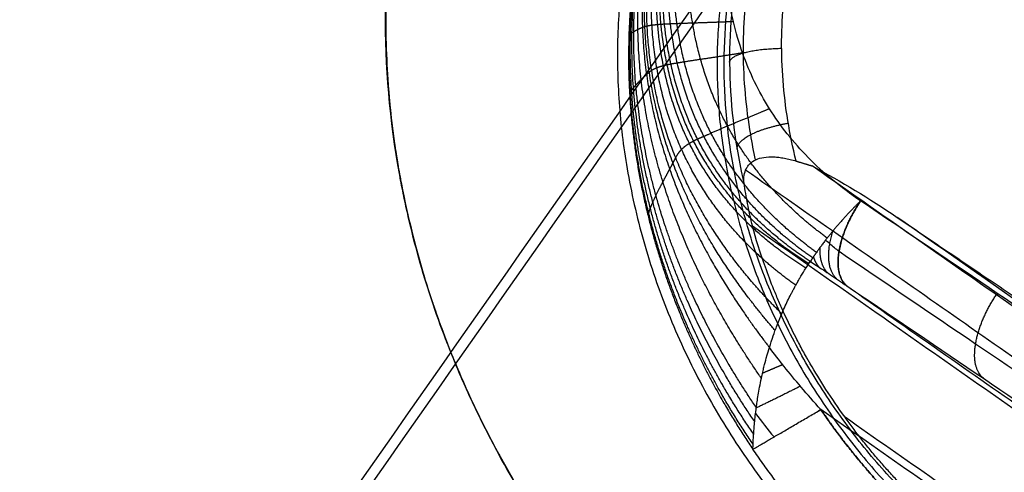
# Model space of a CAD drawing. Header units: millimetres. Extents: x -1267 to 1231, y -1283 to 1250.
# Tile 537 of 656: x -440 to -421, y -201 to -193. Entities that reach past the tile are written whole.
import ezdxf

# ---------------------------------------------------------------- set-up
doc = ezdxf.new("R2010")
doc.units = ezdxf.units.MM
doc.layers.add('Default', color=7, linetype='Continuous', true_color=0x000000)

msp = doc.modelspace()

# ---------------------------------------------------------------- linework, layer by layer
at = {"layer": 'Default'}
for points, degree in [([(-976.261, -413.645, -638.821), (-688.693, -2.956, -638.821), (-401.125, 407.733, -638.821)], 2), ([(-975.497, -412.554, -638.268), (-688.693, -2.956, -638.268), (-401.89, 406.642, -638.268)], 2), ([(-671.85, -542.3, -577.915), (-423.983, -188.309, -577.915), (-176.116, 165.681, -577.915)], 2), ([(-671.136, -540.932, -577.399), (-424.147, -188.195, -577.399), (-177.157, 164.543, -577.399)], 2), ([(-1261.6, 141.817, -453.356), (-809.152, -174.99, -453.356), (-356.705, -491.797, -453.356)], 2), ([(-1260.125, 140.97, -453.883), (-809.066, -174.865, -453.883), (-358.007, -490.7, -453.883)], 2), ([(-418.866, -193.338, -390.636), (-553.024, -99.4, -327.768), (-687.181, -5.462, -264.9)], 2), ([(-430.602, -524.371, -481.812), (-270.526, -295.76, -481.812), (-110.451, -67.148, -481.812)], 2), ([(-429.554, -522.35, -481.346), (-270.772, -295.587, -481.346), (-111.991, -68.824, -481.346)], 2), ([(-425.142, -195.378, -406.495), (-425.272, -194.859, -406.692), (-425.438, -193.832, -407.046), (-425.424, -192.319, -407.464), (-425.162, -190.88, -407.761), (-424.669, -189.539, -407.94), (-423.962, -188.318, -407.999), (-423.055, -187.236, -407.939), (-421.962, -186.315, -407.76), (-420.7, -185.578, -407.462), (-419.277, -185.048, -407.042), (-418.263, -184.855, -406.691), (-417.736, -184.801, -406.495)], 3), ([(-410.776, -197.556, -398.151), (-418.062, -192.454, -402.489), (-425.348, -187.352, -406.827)], 2), ([(-425.142, -195.378, -406.495), (-424.99, -195.424, -406.422), (-424.838, -195.47, -406.348)], 2), ([(-397.833, -215.351, -407.536), (-411.971, -205.452, -407.536), (-426.109, -195.552, -407.536)], 2), ([(-424.838, -195.47, -406.348), (-424.287, -195.765, -406.045), (-423.745, -196.093, -405.737), (-423.213, -196.453, -405.424)], 3), ([(-397.377, -214.699, -406.348), (-411.107, -205.084, -406.348), (-424.838, -195.47, -406.348)], 2), ([(-425.979, -196.616, -408.724), (-426.009, -196.491, -408.597), (-426.064, -196.238, -408.336), (-426.111, -195.981, -408.062), (-426.132, -195.851, -407.921)], 3), ([(-409.225, -206.08, -395.147), (-409.737, -205.741, -395.446), (-410.808, -205.014, -396.077), (-412.582, -203.813, -397.122), (-414.512, -202.505, -398.259), (-416.6, -201.091, -399.489), (-418.85, -199.567, -400.814), (-421.271, -197.927, -402.24), (-423.011, -196.749, -403.265), (-423.912, -196.139, -403.795)], 3), ([(-395.588, -215.797, -405.424), (-409.4, -206.125, -405.424), (-423.213, -196.453, -405.424)], 2), ([(-423.213, -196.453, -405.424), (-415.816, -201.464, -401.067), (-408.418, -206.475, -396.709)], 2), ([(-425.979, -196.616, -408.724), (-412.134, -206.31, -408.724), (-398.29, -216.003, -408.724)], 2), ([(-424.874, -197.296, -405.449), (-424.835, -197.321, -405.436), (-424.755, -197.374, -405.408), (-424.626, -197.458, -405.363), (-424.487, -197.551, -405.314), (-424.338, -197.651, -405.261), (-424.231, -197.724, -405.224), (-424.176, -197.762, -405.204)], 3), ([(-424.176, -197.762, -405.204), (-409.927, -207.739, -405.204), (-395.678, -217.716, -405.204)], 2), ([(-424.176, -197.762, -405.204), (-423.275, -198.372, -404.673), (-421.535, -199.551, -403.648), (-419.114, -201.191, -402.222), (-416.864, -202.715, -400.897), (-414.777, -204.129, -399.668), (-412.846, -205.437, -398.53), (-411.073, -206.638, -397.486), (-410.001, -207.363, -396.854), (-409.49, -207.71, -396.561)], 3), ([(-424.672, -200.127, -407.564), (-424.804, -199.981, -407.564), (-425.053, -199.696, -407.561), (-425.377, -199.302, -407.547), (-425.566, -199.058, -407.532), (-425.654, -198.941, -407.522)], 3), ([(-425.919, -200.203, -408.063), (-425.805, -200.354, -408.047), (-425.687, -200.503, -408.03), (-425.566, -200.651, -408.012)], 3), ([(-396.953, -219.536, -407.564), (-410.812, -209.832, -407.564), (-424.672, -200.127, -407.564)], 2), ([(-396.616, -219.597, -409.358), (-410.413, -209.937, -409.358), (-424.21, -200.276, -409.358)], 2)]:
    msp.add_open_spline(points, degree=degree, dxfattribs=at)
for points, degree, knots in [([(-197.202, -347.102, -417.282), (-220.396, -330.861, -439.975), (-291.255, -281.245, -502.464), (-454.271, -167.1, -605.675), (-598.91, -65.823, -638.821), (-688.693, -2.956, -638.821)], 3, [2.41548, 2.41548, 2.41548, 2.41548, 70.396144, 198.636056, 404.995527, 404.995527, 404.995527, 404.995527]), ([(-198.495, -346.196, -417.836), (-221.379, -330.173, -440.159), (-291.89, -280.8, -502.242), (-454.421, -166.995, -605.144), (-598.966, -65.783, -638.268), (-688.693, -2.956, -638.268)], 3, [2.408267, 2.408267, 2.408267, 2.408267, 69.367076, 197.537893, 403.786179, 403.786179, 403.786179, 403.786179]), ([(-412.842, -182.14, -409.109), (-413.314, -182.02, -409.109), (-414.278, -181.818, -409.109), (-415.771, -181.638, -409.109), (-417.529, -181.67, -409.109), (-419.421, -182.019, -409.109), (-421.042, -182.556, -409.109), (-422.381, -183.191, -409.109), (-423.462, -183.855, -409.109), (-424.374, -184.564, -409.109), (-425.159, -185.318, -409.109), (-425.782, -186.029, -409.109), (-426.284, -186.7, -409.109), (-426.742, -187.401, -409.109), (-427.197, -188.229, -409.109), (-427.636, -189.224, -409.109), (-427.989, -190.322, -409.109), (-428.243, -191.563, -409.109), (-428.382, -193.039, -409.109), (-428.319, -195.197, -409.109), (-427.912, -197.126, -409.109), (-427.254, -198.777, -409.109), (-426.516, -200.082, -409.109), (-425.969, -200.886, -409.109)], 5, [0, 0, 0, 0, 0, 0, 1.381713, 2.763425, 4.145136, 4.835992, 5.526848, 6.606181, 7.685515, 8.764849, 9.304516, 9.844182, 10.386435, 10.928687, 12.013191, 13.097695, 14.1822, 14.876221, 15.570241, 16.958283, 19.734368, 19.734368, 19.734368, 19.734368, 19.734368, 19.734368]), ([(-425.966, -200.792, -408.749), (-426.509, -199.995, -408.772), (-427.242, -198.705, -408.81), (-427.896, -197.073, -408.858), (-428.303, -195.167, -408.915), (-428.371, -193.031, -408.971), (-428.236, -191.567, -409.003), (-427.985, -190.331, -409.024), (-427.634, -189.232, -409.036), (-427.196, -188.235, -409.041), (-426.74, -187.404, -409.044), (-426.28, -186.702, -409.045), (-425.778, -186.03, -409.045), (-425.153, -185.317, -409.044), (-424.366, -184.563, -409.039), (-423.452, -183.855, -409.027), (-422.374, -183.196, -409.004), (-421.046, -182.57, -408.968), (-419.441, -182.043, -408.919), (-417.571, -181.703, -408.857), (-415.834, -181.678, -408.8), (-414.359, -181.861, -408.754), (-413.405, -182.064, -408.725), (-412.938, -182.183, -408.71)], 5, [0.0000267, 0.0000267, 0.0000267, 0.0000267, 0.0000267, 0.0000267, 0.1406726, 0.2110088, 0.246177, 0.2813451, 0.3363002, 0.3912553, 0.4462105, 0.473688, 0.5011656, 0.5285121, 0.5558587, 0.6105518, 0.6652449, 0.719938, 0.7549457, 0.7899535, 0.859969, 0.9299845, 1, 1, 1, 1, 1, 1]), ([(-425.955, -200.601, -408.437), (-426.489, -199.821, -408.468), (-427.212, -198.559, -408.526), (-427.86, -196.968, -408.61), (-428.272, -195.107, -408.72), (-428.35, -193.016, -408.83), (-428.225, -191.575, -408.894), (-427.982, -190.349, -408.938), (-427.634, -189.251, -408.962), (-427.196, -188.248, -408.973), (-426.738, -187.411, -408.978), (-426.276, -186.705, -408.979), (-425.771, -186.03, -408.979), (-425.142, -185.312, -408.975), (-424.349, -184.556, -408.965), (-423.434, -183.851, -408.94), (-422.363, -183.203, -408.895), (-421.054, -182.594, -408.826), (-419.48, -182.088, -408.733), (-417.651, -181.77, -408.62), (-415.953, -181.759, -408.522), (-414.512, -181.947, -408.451), (-413.578, -182.151, -408.41), (-413.12, -182.27, -408.391)], 5, [0, 0, 0, 0, 0, 0, 0.1406726, 0.2110088, 0.246177, 0.2813451, 0.3363002, 0.3912553, 0.4462105, 0.473688, 0.5011656, 0.5285121, 0.5558587, 0.6105518, 0.6652449, 0.719938, 0.7549457, 0.7899535, 0.859969, 0.9299845, 1, 1, 1, 1, 1, 1]), ([(-425.936, -200.358, -408.186), (-426.456, -199.597, -408.215), (-427.164, -198.371, -408.278), (-427.807, -196.831, -408.385), (-428.226, -195.031, -408.533), (-428.321, -192.996, -408.689), (-428.21, -191.586, -408.783), (-427.977, -190.373, -408.848), (-427.635, -189.275, -408.885), (-427.197, -188.265, -408.903), (-426.736, -187.42, -408.91), (-426.272, -186.708, -408.912), (-425.762, -186.028, -408.911), (-425.127, -185.304, -408.905), (-424.328, -184.546, -408.887), (-423.411, -183.846, -408.849), (-422.349, -183.212, -408.783), (-421.062, -182.626, -408.686), (-419.525, -182.149, -408.558), (-417.745, -181.86, -408.408), (-416.095, -181.867, -408.285), (-414.692, -182.06, -408.206), (-413.781, -182.262, -408.165), (-413.334, -182.379, -408.147)], 5, [0.0000126, 0.0000126, 0.0000126, 0.0000126, 0.0000126, 0.0000126, 0.1406726, 0.2110088, 0.246177, 0.2813451, 0.3363002, 0.3912553, 0.4462105, 0.473688, 0.5011656, 0.5285121, 0.5558587, 0.6105518, 0.6652449, 0.719938, 0.7549457, 0.7899535, 0.859969, 0.9299845, 1, 1, 1, 1, 1, 1]), ([(-425.905, -200.089, -407.984), (-426.409, -199.348, -408.005), (-427.101, -198.161, -408.064), (-427.74, -196.679, -408.182), (-428.17, -194.946, -408.359), (-428.286, -192.975, -408.552), (-428.191, -191.598, -408.671), (-427.971, -190.4, -408.755), (-427.636, -189.302, -408.806), (-427.198, -188.285, -408.832), (-426.734, -187.431, -408.843), (-426.266, -186.712, -408.845), (-425.752, -186.026, -408.843), (-425.11, -185.296, -408.832), (-424.304, -184.535, -408.806), (-423.385, -183.842, -408.755), (-422.333, -183.224, -408.669), (-421.07, -182.664, -408.549), (-419.572, -182.22, -408.394), (-417.845, -181.964, -408.218), (-416.245, -181.992, -408.082), (-414.883, -182.19, -408.004), (-413.996, -182.389, -407.97), (-413.56, -182.503, -407.957)], 5, [0, 0, 0, 0, 0, 0, 0.1406726, 0.2110088, 0.246177, 0.2813451, 0.3363002, 0.3912553, 0.4462105, 0.473688, 0.5011656, 0.5285121, 0.5558587, 0.6105518, 0.6652449, 0.719938, 0.7549457, 0.7899535, 0.859969, 0.9299845, 1, 1, 1, 1, 1, 1]), ([(-425.808, -199.528, -407.697), (-426.289, -198.835, -407.693), (-426.957, -197.734, -407.73), (-427.593, -196.371, -407.847), (-428.045, -194.776, -408.049), (-428.204, -192.933, -408.289), (-428.142, -191.622, -408.446), (-427.95, -190.454, -408.565), (-427.629, -189.356, -408.644), (-427.195, -188.324, -408.689), (-426.725, -187.452, -408.708), (-426.252, -186.722, -408.713), (-425.73, -186.026, -408.708), (-425.075, -185.284, -408.687), (-424.255, -184.521, -408.641), (-423.332, -183.84, -408.561), (-422.296, -183.258, -408.442), (-421.081, -182.752, -408.286), (-419.661, -182.373, -408.097), (-418.041, -182.187, -407.897), (-416.544, -182.258, -407.76), (-415.266, -182.472, -407.701), (-414.43, -182.672, -407.689), (-414.019, -182.784, -407.69)], 5, [0, 0, 0, 0, 0, 0, 0.1406726, 0.2110088, 0.246177, 0.2813451, 0.3363002, 0.3912553, 0.4462105, 0.473688, 0.5011656, 0.5285121, 0.5558587, 0.6105518, 0.6652449, 0.719938, 0.7549457, 0.7899535, 0.859969, 0.9299845, 1, 1, 1, 1, 1, 1]), ([(-414.492, -183.123, -407.527), (-414.876, -182.998, -407.504), (-415.653, -182.772, -407.478), (-416.839, -182.518, -407.496), (-418.227, -182.396, -407.616), (-419.74, -182.52, -407.824), (-421.084, -182.843, -408.036), (-422.255, -183.305, -408.222), (-423.278, -183.856, -408.372), (-424.208, -184.522, -408.48), (-425.041, -185.284, -408.546), (-425.709, -186.032, -408.576), (-426.235, -186.734, -408.584), (-426.711, -187.472, -408.578), (-427.181, -188.357, -408.55), (-427.607, -189.402, -408.486), (-427.912, -190.501, -408.38), (-428.08, -191.645, -408.228), (-428.116, -192.897, -408.04), (-427.925, -194.622, -407.766), (-427.455, -196.082, -407.556), (-426.812, -197.317, -407.463), (-426.139, -198.314, -407.474), (-425.654, -198.941, -407.522)], 5, [-17.307135, -17.307135, -17.307135, -17.307135, -17.307135, -17.307135, -16.095367, -14.883599, -13.671832, -13.065948, -12.460064, -11.513483, -10.566902, -9.620321, -9.147031, -8.67374, -8.198182, -7.722625, -6.771509, -5.820393, -4.869278, -4.260618, -3.651958, -2.434639, 0, 0, 0, 0, 0, 0]), ([(-425.544, -198.616, -407.425), (-426.048, -198.036, -407.353), (-426.739, -197.107, -407.317), (-427.392, -195.943, -407.401), (-427.868, -194.552, -407.617), (-428.068, -192.882, -407.911), (-428.043, -191.656, -408.117), (-427.884, -190.521, -408.286), (-427.589, -189.42, -408.406), (-427.168, -188.37, -408.479), (-426.7, -187.48, -408.511), (-426.225, -186.741, -408.518), (-425.698, -186.039, -408.509), (-425.025, -185.291, -408.473), (-424.185, -184.532, -408.398), (-423.25, -183.873, -408.276), (-422.233, -183.334, -408.109), (-421.083, -182.891, -407.906), (-419.776, -182.591, -407.68), (-418.318, -182.494, -407.465), (-416.99, -182.648, -407.352), (-415.86, -182.939, -407.354), (-415.119, -183.194, -407.401), (-414.754, -183.336, -407.435)], 5, [0.0000356, 0.0000356, 0.0000356, 0.0000356, 0.0000356, 0.0000356, 0.1406726, 0.2110088, 0.246177, 0.2813451, 0.3363002, 0.3912553, 0.4462105, 0.473688, 0.5011656, 0.5285121, 0.5558587, 0.6105518, 0.6652449, 0.719938, 0.7549457, 0.7899535, 0.859969, 0.9299845, 1.0000242, 1.0000242, 1.0000242, 1.0000242, 1.0000242, 1.0000242]), ([(-425.418, -198.295, -407.26), (-425.952, -197.771, -407.186), (-426.673, -196.915, -407.15), (-427.341, -195.824, -407.241), (-427.819, -194.496, -407.472), (-428.023, -192.872, -407.788), (-428.003, -191.666, -408.011), (-427.852, -190.537, -408.195), (-427.566, -189.433, -408.329), (-427.152, -188.379, -408.411), (-426.688, -187.486, -408.448), (-426.215, -186.748, -408.456), (-425.688, -186.048, -408.445), (-425.012, -185.302, -408.405), (-424.166, -184.548, -408.321), (-423.225, -183.896, -408.185), (-422.211, -183.367, -408.001), (-421.078, -182.936, -407.782), (-419.805, -182.651, -407.539), (-418.401, -182.578, -407.308), (-417.133, -182.766, -407.189), (-416.06, -183.103, -407.19), (-415.361, -183.4, -407.239), (-415.017, -183.564, -407.275)], 5, [0.0001149, 0.0001149, 0.0001149, 0.0001149, 0.0001149, 0.0001149, 0.1406726, 0.2110088, 0.246177, 0.2813451, 0.3363002, 0.3912553, 0.4462105, 0.473688, 0.5011656, 0.5285121, 0.5558587, 0.6105518, 0.6652449, 0.719938, 0.7549457, 0.7899535, 0.859969, 0.9299845, 0.9998626, 0.9998626, 0.9998626, 0.9998626, 0.9998626, 0.9998626]), ([(-425.15, -197.752, -406.731), (-425.745, -197.331, -406.726), (-426.528, -196.61, -406.775), (-427.228, -195.642, -406.931), (-427.716, -194.413, -407.206), (-427.93, -192.858, -407.561), (-427.921, -191.682, -407.811), (-427.787, -190.559, -408.024), (-427.517, -189.45, -408.184), (-427.117, -188.39, -408.286), (-426.662, -187.496, -408.334), (-426.194, -186.763, -408.344), (-425.67, -186.069, -408.331), (-424.99, -185.33, -408.28), (-424.134, -184.587, -408.175), (-423.183, -183.948, -408.012), (-422.169, -183.435, -407.8), (-421.06, -183.025, -407.552), (-419.839, -182.768, -407.277), (-418.519, -182.736, -407.005), (-417.352, -182.989, -406.827), (-416.382, -183.419, -406.754), (-415.756, -183.798, -406.741), (-415.451, -184.01, -406.743)], 5, [0.0000288, 0.0000288, 0.0000288, 0.0000288, 0.0000288, 0.0000288, 0.1406726, 0.2110088, 0.246177, 0.2813451, 0.3363002, 0.3912553, 0.4462105, 0.473688, 0.5011656, 0.5285121, 0.5558587, 0.6105518, 0.6652449, 0.719938, 0.7549457, 0.7899535, 0.859969, 0.9299845, 0.9999795, 0.9999795, 0.9999795, 0.9999795, 0.9999795, 0.9999795]), ([(-424.956, -197.421, -406.056), (-425.564, -197.05, -406.174), (-426.36, -196.401, -406.367), (-427.07, -195.505, -406.623), (-427.575, -194.347, -406.949), (-427.818, -192.848, -407.336), (-427.834, -191.697, -407.607), (-427.723, -190.582, -407.842), (-427.47, -189.47, -408.027), (-427.082, -188.406, -408.151), (-426.632, -187.51, -408.209), (-426.168, -186.781, -408.223), (-425.646, -186.092, -408.207), (-424.963, -185.358, -408.145), (-424.099, -184.623, -408.019), (-423.139, -183.999, -407.83), (-422.125, -183.511, -407.594), (-421.034, -183.133, -407.324), (-419.849, -182.914, -407.022), (-418.586, -182.923, -406.701), (-417.485, -183.211, -406.437), (-416.576, -183.677, -406.236), (-415.993, -184.082, -406.112), (-415.708, -184.309, -406.052)], 5, [0.0000431, 0.0000431, 0.0000431, 0.0000431, 0.0000431, 0.0000431, 0.1406726, 0.2110088, 0.246177, 0.2813451, 0.3363002, 0.3912553, 0.4462105, 0.473688, 0.5011656, 0.5285121, 0.5558587, 0.6105518, 0.6652449, 0.719938, 0.7549457, 0.7899535, 0.859969, 0.9299845, 0.9999225, 0.9999225, 0.9999225, 0.9999225, 0.9999225, 0.9999225]), ([(-424.902, -197.339, -405.732), (-425.499, -196.97, -405.9), (-426.281, -196.329, -406.152), (-426.985, -195.451, -406.453), (-427.494, -194.317, -406.807), (-427.753, -192.843, -407.213), (-427.783, -191.705, -407.496), (-427.686, -190.594, -407.743), (-427.442, -189.482, -407.94), (-427.06, -188.417, -408.072), (-426.612, -187.52, -408.136), (-426.151, -186.793, -408.15), (-425.63, -186.107, -408.133), (-424.945, -185.375, -408.067), (-424.077, -184.645, -407.932), (-423.114, -184.03, -407.732), (-422.1, -183.555, -407.484), (-421.017, -183.196, -407.201), (-419.847, -182.995, -406.881), (-418.606, -183.019, -406.534), (-417.524, -183.31, -406.23), (-416.629, -183.768, -405.976), (-416.052, -184.165, -405.806), (-415.77, -184.387, -405.721)], 5, [-0.0000008, -0.0000008, -0.0000008, -0.0000008, -0.0000008, -0.0000008, 0.1406726, 0.2110088, 0.246177, 0.2813451, 0.3363002, 0.3912553, 0.4462105, 0.473688, 0.5011656, 0.5285121, 0.5558587, 0.6105518, 0.6652449, 0.719938, 0.7549457, 0.7899535, 0.859969, 0.9299845, 0.999938, 0.999938, 0.999938, 0.999938, 0.999938, 0.999938]), ([(-424.874, -197.296, -405.449), (-425.455, -196.919, -405.647), (-426.217, -196.276, -405.937), (-426.907, -195.406, -406.273), (-427.415, -194.292, -406.654), (-427.685, -192.839, -407.085), (-427.728, -191.713, -407.383), (-427.642, -190.606, -407.642), (-427.409, -189.494, -407.85), (-427.033, -188.428, -407.99), (-426.59, -187.531, -408.057), (-426.131, -186.807, -408.073), (-425.612, -186.125, -408.055), (-424.925, -185.396, -407.985), (-424.055, -184.673, -407.843), (-423.087, -184.067, -407.632), (-422.073, -183.605, -407.37), (-420.997, -183.261, -407.072), (-419.841, -183.074, -406.732), (-418.617, -183.106, -406.359), (-417.549, -183.39, -406.023), (-416.66, -183.833, -405.732), (-416.083, -184.215, -405.534), (-415.8, -184.428, -405.434)], 5, [-15.790386, -15.790386, -15.790386, -15.790386, -15.790386, -15.790386, -13.569112, -12.458475, -11.903157, -11.347838, -10.480076, -9.612313, -8.744551, -8.31067, -7.876788, -7.444976, -7.013163, -6.149538, -5.285913, -4.422287, -3.869501, -3.316716, -2.211144, -1.105572, 0, 0, 0, 0, 0, 0]), ([(-424.829, -197.229, -405.066), (-425.387, -196.841, -405.292), (-426.116, -196.195, -405.621), (-426.783, -195.339, -405.996), (-427.284, -194.255, -406.411), (-427.569, -192.834, -406.876), (-427.63, -191.726, -407.197), (-427.564, -190.626, -407.476), (-427.346, -189.513, -407.7), (-426.983, -188.447, -407.85), (-426.546, -187.552, -407.923), (-426.093, -186.833, -407.94), (-425.577, -186.158, -407.921), (-424.89, -185.437, -407.846), (-424.015, -184.725, -407.693), (-423.041, -184.135, -407.466), (-422.026, -183.694, -407.185), (-420.961, -183.373, -406.864), (-419.826, -183.205, -406.498), (-418.632, -183.245, -406.09), (-417.588, -183.517, -405.718), (-416.71, -183.932, -405.39), (-416.134, -184.29, -405.164), (-415.85, -184.49, -405.05)], 5, [0, 0, 0, 0, 0, 0, 0.1406726, 0.2110088, 0.246177, 0.2813451, 0.3363002, 0.3912553, 0.4462105, 0.473688, 0.5011656, 0.5285121, 0.5558587, 0.6105518, 0.6652449, 0.719938, 0.7549457, 0.7899535, 0.859969, 0.9299845, 0.9999221, 0.9999221, 0.9999221, 0.9999221, 0.9999221, 0.9999221]), ([(-424.755, -197.123, -404.747), (-425.293, -196.735, -404.994), (-425.996, -196.097, -405.351), (-426.644, -195.264, -405.751), (-427.141, -194.215, -406.187), (-427.442, -192.829, -406.672), (-427.52, -191.741, -407.007), (-427.474, -190.648, -407.3), (-427.272, -189.536, -407.537), (-426.921, -188.471, -407.696), (-426.491, -187.579, -407.774), (-426.044, -186.868, -407.792), (-425.533, -186.201, -407.772), (-424.845, -185.488, -407.692), (-423.967, -184.789, -407.53), (-422.989, -184.214, -407.291), (-421.974, -183.794, -406.996), (-420.922, -183.497, -406.661), (-419.809, -183.349, -406.279), (-418.646, -183.4, -405.852), (-417.632, -183.665, -405.457), (-416.773, -184.063, -405.101), (-416.207, -184.404, -404.854), (-415.926, -184.594, -404.728)], 5, [0, 0, 0, 0, 0, 0, 0.140673, 0.211009, 0.246177, 0.281345, 0.3363, 0.391255, 0.44621, 0.473688, 0.501166, 0.528512, 0.555859, 0.610552, 0.665245, 0.719938, 0.754946, 0.789953, 0.859969, 0.929984, 1, 1, 1, 1, 1, 1]), ([(-424.551, -196.849, -404.265), (-425.057, -196.477, -404.537), (-425.714, -195.875, -404.922), (-426.325, -195.1, -405.342), (-426.814, -194.128, -405.786), (-427.14, -192.819, -406.277), (-427.249, -191.774, -406.617), (-427.236, -190.703, -406.919), (-427.063, -189.601, -407.165), (-426.735, -188.548, -407.332), (-426.321, -187.669, -407.413), (-425.888, -186.977, -407.433), (-425.389, -186.331, -407.412), (-424.708, -185.639, -407.33), (-423.831, -184.967, -407.161), (-422.852, -184.425, -406.913), (-421.847, -184.045, -406.61), (-420.826, -183.79, -406.271), (-419.766, -183.679, -405.885), (-418.674, -183.75, -405.45), (-417.73, -184.006, -405.039), (-416.925, -184.378, -404.657), (-416.389, -184.697, -404.387), (-416.122, -184.875, -404.247)], 5, [0, 0, 0, 0, 0, 0, 0.140673, 0.211009, 0.246177, 0.281345, 0.3363, 0.391255, 0.44621, 0.473688, 0.501166, 0.528512, 0.555859, 0.610552, 0.665245, 0.719938, 0.754946, 0.789953, 0.859969, 0.929984, 1, 1, 1, 1, 1, 1]), ([(-417.63, -183.708, -407.921), (-418.393, -183.8, -408.162), (-419.121, -183.968, -408.372), (-420.143, -184.315, -408.64), (-420.472, -184.447, -408.722), (-420.947, -184.665, -408.833), (-421.179, -184.78, -408.886), (-421.405, -184.902, -408.934), (-421.553, -184.984, -408.966), (-421.624, -185.025, -408.98), (-422.899, -185.779, -409.238), (-423.913, -186.726, -409.359), (-425.063, -188.368, -409.359), (-425.39, -188.96, -409.329), (-425.786, -189.901, -409.238), (-425.901, -190.223, -409.2), (-426.05, -190.717, -409.132), (-426.117, -190.967, -409.095), (-426.175, -191.221, -409.054), (-426.212, -191.391, -409.025), (-426.229, -191.479, -409.01), (-426.493, -192.887, -408.761), (-426.483, -194.355, -408.403), (-426.132, -195.851, -407.921)], 3, [-11.359949, -11.359949, -11.359949, -11.359949, -9.939956, -9.939956, -9.229959, -9.229959, -8.874961, -8.697461, -8.697461, -8.519962, -8.519962, -5.679975, -5.679975, -4.259981, -4.259981, -3.549984, -3.549984, -3.194986, -3.017487, -3.017487, -2.839987, -2.839987, 0, 0, 0, 0]), ([(-424.919, -207.557, -417.501), (-425.47, -207.171, -417.501), (-425.997, -206.76, -417.5), (-426.753, -206.108, -417.497), (-427.122, -205.772, -417.495), (-427.537, -205.364, -417.493), (-427.711, -205.186, -417.492), (-427.827, -205.066, -417.491), (-427.887, -205.003, -417.49), (-428.38, -204.48, -417.487), (-428.793, -203.996, -417.483), (-429.374, -203.244, -417.475), (-429.655, -202.861, -417.472), (-429.966, -202.402, -417.467), (-430.117, -202.17, -417.464), (-430.181, -202.07, -417.463), (-430.223, -202.003, -417.462), (-430.246, -201.967, -417.462), (-430.578, -201.435, -417.456), (-431.008, -200.667, -417.447), (-431.443, -199.742, -417.435), (-431.643, -199.271, -417.429), (-431.739, -199.034, -417.426), (-431.779, -198.932, -417.425), (-431.806, -198.864, -417.424), (-431.82, -198.828, -417.424), (-432.03, -198.279, -417.417), (-432.289, -197.498, -417.406), (-432.524, -196.576, -417.394), (-432.611, -196.178, -417.389), (-432.666, -195.912, -417.386), (-432.692, -195.777, -417.384), (-433.096, -193.545, -417.355), (-433.074, -191.484, -417.329), (-432.226, -187.434, -417.292), (-431.429, -185.586, -417.282), (-430.258, -183.914, -417.282)], 3, [0, 0, 0, 0, 1.083155, 1.083155, 1.624733, 1.895522, 2.030917, 2.030917, 2.166311, 2.166311, 3.249466, 3.249466, 3.791044, 4.061833, 4.197227, 4.264925, 4.264925, 4.332622, 4.332622, 5.415777, 5.957355, 6.228144, 6.363538, 6.431236, 6.431236, 6.498933, 6.498933, 7.582088, 8.123666, 8.394455, 8.394455, 8.665244, 8.665244, 12.997866, 12.997866, 17.330488, 17.330488, 17.330488, 17.330488]), ([(-430.258, -183.914, -417.836), (-430.846, -184.753, -417.836), (-431.586, -186.077, -417.84), (-432.202, -187.74, -417.85), (-432.414, -188.477, -417.856), (-432.543, -188.975, -417.86), (-432.602, -189.229, -417.863), (-432.759, -189.982, -417.87), (-432.838, -190.489, -417.875), (-432.947, -191.513, -417.886), (-432.977, -192.032, -417.891), (-432.986, -193.072, -417.904), (-432.956, -193.852, -417.913), (-432.855, -194.764, -417.925), (-432.797, -195.155, -417.93), (-432.756, -195.416, -417.933), (-432.734, -195.544, -417.935), (-432.613, -196.209, -417.943), (-432.429, -197.002, -417.954), (-432.147, -197.915, -417.966), (-431.99, -198.369, -417.972), (-431.908, -198.595, -417.975), (-431.871, -198.692, -417.976), (-431.847, -198.757, -417.977), (-431.835, -198.787, -417.977), (-431.613, -199.365, -417.984), (-431.26, -200.164, -417.995), (-430.781, -201.067, -418.006), (-430.524, -201.511, -418.011), (-430.392, -201.731, -418.013), (-430.334, -201.825, -418.014), (-430.295, -201.888, -418.015), (-430.277, -201.917, -418.015), (-429.921, -202.486, -418.022), (-429.56, -203.003, -418.027), (-428.981, -203.753, -418.034), (-428.682, -204.121, -418.038), (-428.315, -204.539, -418.041), (-428.155, -204.715, -418.042), (-428.047, -204.833, -418.043), (-427.995, -204.888, -418.044), (-427.026, -205.917, -418.051), (-426.02, -206.786, -418.055), (-424.919, -207.557, -418.055)], 3, [0, 0, 0, 0, 2.16185, 3.242775, 3.783237, 3.783237, 4.323699, 4.323699, 5.404624, 5.404624, 6.485549, 6.485549, 7.566474, 8.106936, 8.377168, 8.377168, 8.647399, 8.647399, 9.728324, 10.268786, 10.539017, 10.674133, 10.741691, 10.741691, 10.809249, 10.809249, 11.890173, 12.430636, 12.700867, 12.835983, 12.903541, 12.903541, 12.971098, 12.971098, 14.052023, 14.052023, 14.592486, 14.862717, 14.997832, 14.997832, 15.132948, 15.132948, 17.294798, 17.294798, 17.294798, 17.294798]), ([(-425.919, -195.354, -407.131), (-425.954, -195.194, -407.19), (-426.084, -194.521, -407.43), (-426.192, -193.323, -407.808), (-426.083, -191.786, -408.195), (-425.74, -190.338, -408.463), (-425.203, -189.039, -408.612), (-424.535, -187.93, -408.655), (-423.798, -187.019, -408.615), (-423.041, -186.289, -408.517), (-422.288, -185.706, -408.379), (-421.538, -185.235, -408.211), (-420.774, -184.848, -408.014), (-419.981, -184.532, -407.786), (-419.164, -184.287, -407.528), (-418.506, -184.15, -407.304), (-418.127, -184.093, -407.168), (-418.024, -184.079, -407.131)], 3, [0.347052, 0.347052, 0.347052, 0.347052, 0.703029, 1.838433, 2.947089, 4.019084, 5.028078, 5.952411, 6.786293, 7.533424, 8.206143, 8.830023, 9.438108, 10.053345, 10.675266, 11.285554, 11.511155, 11.511155, 11.511155, 11.511155]), ([(-423.912, -196.139, -403.795), (-424.297, -195.878, -404.022), (-424.956, -195.326, -404.44), (-425.688, -194.399, -404.992), (-426.117, -193.517, -405.41), (-426.351, -192.721, -405.726), (-426.492, -191.955, -405.997), (-426.544, -190.948, -406.299), (-426.391, -189.692, -406.589), (-426.066, -188.653, -406.75), (-425.69, -187.879, -406.816), (-425.358, -187.346, -406.833), (-424.971, -186.853, -406.816), (-424.375, -186.236, -406.751), (-423.509, -185.576, -406.589), (-422.377, -185.004, -406.297), (-421.412, -184.706, -405.995), (-420.646, -184.572, -405.726), (-419.823, -184.516, -405.413), (-418.856, -184.611, -405), (-417.737, -184.981, -404.45), (-416.985, -185.418, -404.027), (-416.6, -185.697, -403.795)], 3, [-13.497699, -13.497699, -13.497699, -13.497699, -12.548321, -11.598943, -10.649565, -10.174876, -9.700187, -8.95842, -8.216652, -7.474885, -7.104001, -6.733117, -6.364001, -5.994886, -5.256655, -4.518424, -3.780193, -3.307669, -2.835145, -1.890096, -0.945048, 0, 0, 0, 0]), ([(-426.342, -192.713, -405.725), (-426.516, -192.719, -405.792), (-426.767, -192.729, -405.932), (-427.038, -192.74, -406.163), (-427.294, -192.744, -406.485), (-427.5, -192.756, -406.808), (-427.591, -192.758, -406.973), (-427.635, -192.76, -407.057), (-427.657, -192.762, -407.099)], 5, [0.0000001, 0.0000001, 0.0000001, 0.0000001, 0.0000001, 0.0000001, 0.2267811, 0.3401716, 0.3968669, 0.4535621, 0.4535621, 0.4535621, 0.4535621, 0.4535621, 0.4535621]), ([(-428.08, -192.826, -408.049), (-428.097, -192.833, -408.097), (-428.132, -192.847, -408.195), (-428.175, -192.868, -408.317), (-428.226, -192.893, -408.472), (-428.276, -192.926, -408.662), (-428.309, -192.951, -408.83), (-428.325, -192.964, -408.943), (-428.333, -192.97, -409.027), (-428.337, -192.973, -409.082), (-428.338, -192.973, -409.109)], 5, [0.7346381, 0.7346381, 0.7346381, 0.7346381, 0.7346381, 0.7346381, 0.8009784, 0.8673189, 0.9004892, 0.9336595, 0.9668297, 0.9999971, 0.9999971, 0.9999971, 0.9999971, 0.9999971, 0.9999971]), ([(-427.657, -192.762, -407.099), (-427.671, -192.762, -407.125), (-427.698, -192.764, -407.176), (-427.75, -192.766, -407.279), (-427.828, -192.775, -407.424), (-427.901, -192.782, -407.574), (-427.963, -192.791, -407.723), (-428.015, -192.804, -407.871), (-428.052, -192.816, -407.971), (-428.07, -192.823, -408.023), (-428.08, -192.826, -408.049)], 5, [0.4535621, 0.4535621, 0.4535621, 0.4535621, 0.4535621, 0.4535621, 0.4886966, 0.5238311, 0.5941, 0.6643689, 0.6995034, 0.7346381, 0.7346381, 0.7346381, 0.7346381, 0.7346381, 0.7346381]), ([(-426.166, -193.311, -405.487), (-426.346, -193.338, -405.552), (-426.604, -193.379, -405.688), (-426.881, -193.424, -405.909), (-427.144, -193.456, -406.226), (-427.366, -193.498, -406.562), (-427.463, -193.512, -406.74), (-427.511, -193.52, -406.831), (-427.534, -193.525, -406.877)], 5, [0.0000004, 0.0000004, 0.0000004, 0.0000004, 0.0000004, 0.0000004, 0.2267811, 0.3401716, 0.3968669, 0.4535621, 0.4535621, 0.4535621, 0.4535621, 0.4535621, 0.4535621]), ([(-427.534, -193.525, -406.877), (-427.549, -193.528, -406.906), (-427.578, -193.534, -406.963), (-427.635, -193.544, -407.075), (-427.726, -193.569, -407.232), (-427.81, -193.594, -407.392), (-427.876, -193.625, -407.554), (-427.929, -193.662, -407.718), (-427.969, -193.695, -407.826), (-427.99, -193.713, -407.882), (-428.001, -193.722, -407.91)], 5, [0.4535621, 0.4535621, 0.4535621, 0.4535621, 0.4535621, 0.4535621, 0.4886966, 0.5238311, 0.5941, 0.6643689, 0.6995034, 0.7346381, 0.7346381, 0.7346381, 0.7346381, 0.7346381, 0.7346381]), ([(-428.001, -193.722, -407.91), (-428.022, -193.74, -407.963), (-428.063, -193.776, -408.068), (-428.114, -193.827, -408.197), (-428.179, -193.889, -408.364), (-428.245, -193.968, -408.579), (-428.289, -194.026, -408.774), (-428.31, -194.058, -408.91), (-428.32, -194.073, -409.011), (-428.324, -194.078, -409.077), (-428.325, -194.08, -409.109)], 5, [0.7346381, 0.7346381, 0.7346381, 0.7346381, 0.7346381, 0.7346381, 0.8009784, 0.8673189, 0.9004892, 0.9336595, 0.9668297, 0.9999971, 0.9999971, 0.9999971, 0.9999971, 0.9999971, 0.9999971]), ([(-425.652, -194.377, -404.983), (-425.835, -194.45, -405.036), (-426.096, -194.56, -405.161), (-426.369, -194.678, -405.368), (-426.625, -194.774, -405.675), (-426.859, -194.888, -406.039), (-426.955, -194.927, -406.248), (-427.002, -194.948, -406.358), (-427.026, -194.959, -406.414)], 5, [-0.0000001, -0.0000001, -0.0000001, -0.0000001, -0.0000001, -0.0000001, 0.2267811, 0.3401716, 0.3968669, 0.4535621, 0.4535621, 0.4535621, 0.4535621, 0.4535621, 0.4535621]), ([(-427.026, -194.959, -406.414), (-427.041, -194.966, -406.448), (-427.07, -194.98, -406.518), (-427.129, -195.007, -406.657), (-427.236, -195.07, -406.85), (-427.34, -195.147, -407.053), (-427.418, -195.25, -407.253), (-427.474, -195.364, -407.447), (-427.521, -195.455, -407.564), (-427.547, -195.503, -407.624), (-427.56, -195.528, -407.654)], 5, [0.4535621, 0.4535621, 0.4535621, 0.4535621, 0.4535621, 0.4535621, 0.4886966, 0.5238311, 0.5941, 0.6643689, 0.6995034, 0.7346381, 0.7346381, 0.7346381, 0.7346381, 0.7346381, 0.7346381]), ([(-426.132, -195.851, -407.921), (-426.152, -195.731, -407.791), (-426.141, -195.629, -407.658), (-426.104, -195.539, -407.515), (-426.098, -195.527, -407.496), (-426.087, -195.506, -407.461), (-426.081, -195.496, -407.443), (-426.062, -195.467, -407.391), (-426.047, -195.449, -407.356), (-425.998, -195.399, -407.253), (-425.958, -195.372, -407.187), (-425.824, -195.31, -406.995), (-425.705, -195.291, -406.871), (-425.537, -195.298, -406.737), (-425.507, -195.301, -406.714), (-425.44, -195.309, -406.666), (-425.405, -195.315, -406.643), (-425.297, -195.335, -406.575), (-425.221, -195.354, -406.534), (-425.142, -195.378, -406.495)], 3, [0, 0, 0, 0, 0.31704, 0.31704, 0.35667, 0.35667, 0.3963, 0.3963, 0.475559, 0.475559, 0.634079, 0.634079, 0.951119, 0.951119, 1.030379, 1.030379, 1.109639, 1.109639, 1.268159, 1.268159, 1.268159, 1.268159]), ([(-427.56, -195.528, -407.654), (-427.585, -195.574, -407.71), (-427.636, -195.67, -407.821), (-427.7, -195.796, -407.956), (-427.786, -195.949, -408.137), (-427.875, -196.139, -408.397), (-427.934, -196.278, -408.646), (-427.96, -196.356, -408.831), (-427.971, -196.39, -408.972), (-427.975, -196.403, -409.064), (-427.976, -196.407, -409.109)], 5, [0.7346381, 0.7346381, 0.7346381, 0.7346381, 0.7346381, 0.7346381, 0.8009784, 0.8673189, 0.9004892, 0.9336595, 0.9668297, 0.9999971, 0.9999971, 0.9999971, 0.9999971, 0.9999971, 0.9999971]), ([(-423.912, -196.139, -403.795), (-424.074, -196.297, -403.816), (-424.293, -196.529, -403.915), (-424.497, -196.772, -404.119), (-424.676, -197.006, -404.432), (-424.81, -197.201, -404.913), (-424.854, -197.265, -405.206), (-424.868, -197.288, -405.366), (-424.874, -197.296, -405.449)], 5, [-1.574474, -1.574474, -1.574474, -1.574474, -1.574474, -1.574474, -0.787237, -0.393618, -0.196809, 0, 0, 0, 0, 0, 0]), ([(-424.21, -200.276, -409.358), (-424.476, -199.908, -409.358), (-424.694, -199.564, -409.347), (-424.886, -199.233, -409.325), (-424.899, -199.21, -409.324), (-424.923, -199.168, -409.321), (-424.958, -199.105, -409.316), (-425.039, -198.96, -409.304), (-425.103, -198.838, -409.292), (-425.227, -198.598, -409.265), (-425.302, -198.442, -409.243), (-425.406, -198.217, -409.206), (-425.441, -198.138, -409.192), (-425.506, -197.986, -409.163), (-425.538, -197.911, -409.147), (-425.628, -197.69, -409.097), (-425.682, -197.545, -409.06), (-425.832, -197.125, -408.937), (-425.913, -196.862, -408.838), (-425.979, -196.616, -408.724)], 3, [-2.61834, -2.61834, -2.61834, -2.61834, -1.963755, -1.963755, -1.922844, -1.922844, -1.881932, -1.800109, -1.636463, -1.636463, -1.30917, -1.30917, -1.145524, -1.145524, -0.981878, -0.981878, -0.654585, -0.654585, 0, 0, 0, 0]), ([(-424.325, -197.108, -404.201), (-424.384, -197.058, -404.228), (-424.469, -196.985, -404.267), (-424.556, -196.912, -404.307), (-424.583, -196.89, -404.32)], 3, [0, 0, 0, 0, 0.1159531, 0.169265, 0.169265, 0.169265, 0.169265]), ([(-409.636, -207.057, -395.551), (-410.177, -206.692, -395.867), (-411.306, -205.927, -396.532), (-413.074, -204.729, -397.574), (-415.005, -203.421, -398.711), (-417.095, -202.006, -399.942), (-419.35, -200.478, -401.27), (-421.778, -198.834, -402.7), (-423.456, -197.697, -403.688), (-424.325, -197.108, -404.201)], 3, [0, 0, 0, 0, 0.1094988, 0.2301716, 0.3616515, 0.5038906, 0.6572258, 0.8223124, 1, 1, 1, 1]), ([(-425.654, -198.941, -407.522), (-425.649, -198.926, -407.519), (-425.631, -198.867, -407.509), (-425.578, -198.71, -407.46), (-425.556, -198.646, -407.439), (-425.514, -198.534, -407.391), (-425.499, -198.494, -407.372), (-425.474, -198.431, -407.34), (-425.461, -198.398, -407.323), (-425.445, -198.359, -407.3), (-425.436, -198.339, -407.288), (-425.433, -198.33, -407.283), (-425.43, -198.324, -407.279), (-425.429, -198.32, -407.276), (-425.388, -198.224, -407.217), (-425.347, -198.133, -407.148), (-425.285, -198.006, -407.032), (-425.264, -197.965, -406.991), (-425.233, -197.906, -406.926), (-425.218, -197.877, -406.893), (-425.2, -197.845, -406.854), (-425.191, -197.829, -406.834), (-425.187, -197.821, -406.824), (-425.185, -197.818, -406.82), (-425.184, -197.816, -406.817), (-425.183, -197.813, -406.814), (-425.182, -197.813, -406.813), (-425.172, -197.794, -406.789), (-425.144, -197.741, -406.716), (-425.133, -197.72, -406.685), (-425.113, -197.683, -406.629), (-425.106, -197.671, -406.608), (-425.095, -197.651, -406.575), (-425.089, -197.64, -406.557), (-425.082, -197.628, -406.536), (-425.079, -197.623, -406.527), (-425.077, -197.619, -406.52), (-425.075, -197.616, -406.515), (-425.047, -197.566, -406.424), (-425.013, -197.511, -406.308), (-424.919, -197.364, -405.906), (-424.887, -197.318, -405.651), (-424.874, -197.296, -405.449)], 3, [0, 0, 0, 0, 0.236807, 0.236807, 0.355211, 0.355211, 0.414413, 0.414413, 0.444014, 0.458814, 0.466214, 0.469915, 0.469915, 0.473615, 0.473615, 0.710422, 0.710422, 0.828826, 0.828826, 0.888027, 0.917628, 0.932429, 0.939829, 0.943529, 0.943529, 0.947229, 0.947229, 1.065633, 1.065633, 1.124835, 1.124835, 1.154436, 1.154436, 1.169236, 1.176636, 1.180337, 1.180337, 1.184037, 1.184037, 1.420844, 1.420844, 1.894459, 1.894459, 1.894459, 1.894459]), ([(-425.969, -200.886, -409.109), (-425.968, -200.868, -408.884), (-425.967, -200.771, -408.65), (-425.955, -200.596, -408.43), (-425.955, -200.594, -408.428), (-425.954, -200.586, -408.418), (-425.954, -200.574, -408.404), (-425.952, -200.545, -408.37), (-425.95, -200.519, -408.341), (-425.945, -200.464, -408.283), (-425.942, -200.424, -408.245), (-425.93, -200.296, -408.13), (-425.919, -200.197, -408.055), (-425.904, -200.082, -407.979), (-425.904, -200.08, -407.978), (-425.902, -200.072, -407.973), (-425.901, -200.058, -407.965), (-425.896, -200.027, -407.945), (-425.892, -199.998, -407.927), (-425.883, -199.938, -407.892), (-425.877, -199.894, -407.868), (-425.853, -199.753, -407.794), (-425.833, -199.646, -407.744), (-425.806, -199.521, -407.694), (-425.803, -199.508, -407.69), (-425.799, -199.489, -407.682), (-425.793, -199.461, -407.671), (-425.786, -199.433, -407.661), (-425.774, -199.38, -407.642), (-425.766, -199.346, -407.631), (-425.742, -199.251, -407.6), (-425.727, -199.195, -407.584), (-425.687, -199.05, -407.545), (-425.667, -198.982, -407.531), (-425.654, -198.941, -407.522)], 3, [-1.746518, -1.746518, -1.746518, -1.746518, -1.309888, -1.309888, -1.296244, -1.296244, -1.282599, -1.25531, -1.200731, -1.200731, -1.091574, -1.091574, -0.873259, -0.873259, -0.859614, -0.859614, -0.84597, -0.81868, -0.764102, -0.764102, -0.654944, -0.654944, -0.436629, -0.436629, -0.422985, -0.422985, -0.40934, -0.382051, -0.382051, -0.327472, -0.327472, -0.218315, -0.218315, 0, 0, 0, 0])]:
    msp.add_open_spline(points, degree=degree, knots=knots, dxfattribs=at)
for points, knots in [([(-407.873, -184.208, -413.271), (-419.226, -176.259, -413.271), (-426.452, -186.579, -413.271), (-433.678, -196.899, -413.271), (-422.326, -204.849, -413.271)], [0, 0, 0, 13.351769, 13.351769, 26.703538, 26.703538, 26.703538]), ([(-408.895, -185.667, -413.271), (-418.642, -178.841, -413.271), (-424.847, -187.703, -413.271), (-431.052, -196.564, -413.271), (-421.304, -203.39, -413.271)], [-22.928453, -22.928453, -22.928453, -11.464226, -11.464226, 0, 0, 0]), ([(-421.231, -203.285, -410.596), (-430.864, -196.54, -410.596), (-424.732, -187.783, -410.596), (-418.601, -179.026, -410.596), (-408.968, -185.771, -410.596)], [1.570796, 1.570796, 1.570796, 3.141593, 3.141593, 4.712389, 4.712389, 4.712389])]:
    msp.add_rational_spline(points, [1, 0.707106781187, 1, 0.707106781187, 1], degree=2, knots=knots, dxfattribs=at)
for points, weights, degree in [([(-430.258, -183.914, -417.668), (-439.61, -197.27, -417.668), (-424.919, -207.557, -417.668)], [1, 0.707106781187, 1], 2), ([(-426.416, -193.485, -408.59), (-426.383, -193.33, -407.955), (-426.01, -193.232, -407.442), (-425.42, -193.221, -407.21)], [1.07595741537, 0.968288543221, 0.975084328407, 1.09634477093], 3), ([(-426.273, -195.149, -408.139), (-426.27, -194.948, -407.489), (-425.901, -194.761, -406.971), (-425.294, -194.652, -406.759)], [1.0894263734, 0.967948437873, 0.97023339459, 1.09628124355], 3), ([(-423.912, -196.139, -403.795), (-424.718, -197.328, -403.785), (-424.176, -197.762, -405.204)], [1, 0.718111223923, 1], 2), ([(-424.176, -197.762, -405.204), (-424.495, -197.506, -404.367), (-424.387, -196.84, -403.789), (-423.912, -196.139, -403.795)], [1.16406893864, 0.945310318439, 0.945310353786, 1.16406904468], 3), ([(-424.366, -197.633, -405.271), (-424.542, -197.476, -404.793), (-424.577, -197.151, -404.368), (-424.442, -196.714, -404.111)], [1.1640689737, 1.02788149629, 0.976477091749, 1.00985576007], 3), ([(-424.54, -197.516, -405.332), (-424.642, -197.417, -405.047), (-424.695, -197.251, -404.773), (-424.686, -197.026, -404.541)], [1.16406900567, 1.07857181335, 1.02648938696, 1.0078217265], 3), ([(-424.699, -197.41, -405.388), (-424.749, -197.358, -405.246), (-424.786, -197.289, -405.105), (-424.81, -197.202, -404.97)], [1.16406903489, 1.11969092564, 1.08431550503, 1.05794277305], 3), ([(-424.846, -197.315, -405.44), (-424.854, -197.306, -405.417), (-424.861, -197.297, -405.394), (-424.868, -197.287, -405.372)], [1.16406906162, 1.156767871, 1.14971036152, 1.14289653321], 3), ([(-421.567, -199.529, -403.667), (-421.886, -199.273, -402.83), (-421.778, -198.607, -402.252), (-421.303, -197.906, -402.259)], [1.16409530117, 0.945319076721, 0.945301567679, 1.16404277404], 3), ([(-425.401, -199.269, -407.544), (-425.531, -199.325, -407.561), (-425.661, -199.381, -407.6), (-425.786, -199.433, -407.661)], [1.1591695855, 1.11719861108, 1.08352804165, 1.05815787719], 3), ([(-425.063, -199.681, -407.559), (-425.37, -199.837, -407.581), (-425.665, -199.983, -407.724), (-425.906, -200.098, -407.99)], [1.15916811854, 1.06232461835, 1.00967337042, 1.00121437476], 3), ([(-425.969, -200.886, -409.109), (-425.904, -200.849, -407.564), (-424.672, -200.127, -407.564)], [1, 0.725374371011, 1], 2), ([(-424.672, -200.127, -407.564), (-424.689, -200.138, -407.564), (-424.706, -200.148, -407.565), (-424.724, -200.158, -407.565)], [1.15916852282, 1.15299865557, 1.14700816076, 1.1411970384], 3), ([(-421.363, -203.474, -407.564), (-423.335, -202.093, -407.564), (-424.672, -200.127, -407.564)], [1, 0.980499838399, 1], 2), ([(-424.672, -200.127, -407.564), (-423.335, -202.093, -407.564), (-421.363, -203.474, -407.564)], [0.900213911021, 0.859916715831, 0.854421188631], 2), ([(-421.197, -203.237, -409.358), (-422.962, -202.001, -409.358), (-424.21, -200.276, -409.358)], [1, 0.983460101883, 1], 2), ([(-422.212, -204.686, -409.109), (-424.452, -203.118, -409.109), (-425.969, -200.886, -409.109)], [1, 0.980499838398, 1], 2)]:
    msp.add_rational_spline(points, weights, degree=degree, dxfattribs=at)

doc.saveas('drawing.dxf')
